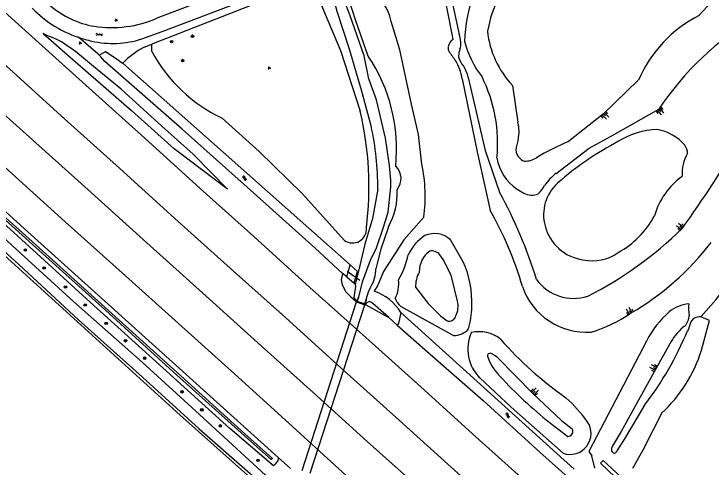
# Model space of a CAD drawing. Extents: x 126000 to 131009, y 393000 to 395500.
# Drawn here: x 126564.3 to 126788.2, y 395173.9 to 395319.3 of the extents above; entities that cross this region are included whole.
import ezdxf

# ---------------------------------------------------------------- set-up
doc = ezdxf.new("R2010")
doc.units = 0
for name, color, linetype in [('gg-afsc-draadraster', 7, 'Continuous'), ('gg-afsc-faunaraster', 7, 'Continuous'), ('gg-knt-BGT kruinlijn', 7, 'Continuous'), ('gg-knt-bovenkant onderkant talud', 7, 'Continuous'), ('gg-knt-bronhoudergrens', 7, 'Continuous'), ('gg-knt-verharding', 7, 'Continuous'), ('gg-kntw-bovenkant insteek waterloop', 7, 'Continuous'), ('gg-kntw-waterlijn', 7, 'Continuous'), ('gg-kwrk-duiker nz buis', 7, 'Continuous'), ('gg-kwrk-duiker nz vlak', 7, 'Continuous'), ('gg-kwrk-uitstroombak niveau min 01', 7, 'Continuous'), ('gt-grn-groengrens', 7, 'Continuous'), ('gt-grn-vlakafsluiter', 7, 'Continuous'), ('gt-symb-boom', 7, 'Continuous'), ('gt-symb-gesloten verharding', 7, 'Continuous'), ('gt-symb-groenvak', 7, 'Continuous'), ('gt-symb-talud symbool', 7, 'Continuous'), ('gt-symb-watersymbool', 7, 'Continuous'), ('gx-grn-maaiveld', 7, 'Continuous')]:
    doc.layers.add(name, color=color, linetype=linetype)

# ---------------------------------------------------------------- blocks, each defined once
blk = doc.blocks.new('gt0-TALUD_1')
at = {"layer": 'gt-symb-talud symbool'}
for p, q in [((-1, -1), (-1, 0)), ((-0.5, -2), (-0.5, 0)), ((0, -1), (0, 0)), ((0.5, -2), (0.5, 0)), ((1, -1), (1, 0))]:
    blk.add_line(p, q, dxfattribs=at)
blk = doc.blocks.new('gt0-WA')
at = {"layer": 'gt-symb-watersymbool'}
for centre, start, end in [((-0.32, 0.02), 28.0725, 151.9275), ((0.43, 0.42), 208.0725, 331.9275), ((-0.32, -0.43), 28.0725, 151.9275), ((0.43, -0.03), 208.0725, 331.9275)]:
    blk.add_arc(centre, 0.425, start, end, dxfattribs=at)
blk = doc.blocks.new('gt0-BOOM')
at = {"layer": 'gt-symb-boom'}
for radius in [0.4, 0.2]:
    blk.add_circle((0, 0), radius, dxfattribs=at)
blk = doc.blocks.new('gt0-GRVAK')
at = {"layer": 'gt-symb-groenvak'}
for p, q in [((-0.11, 0.19), (-0.23, 0.24)), ((-0.18, 0.15), (0.09, 0.15)), ((-0.09, 0.21), (-0.16, 0.32)), ((-0.05, 0.21), (-0.05, 0.39)), ((0, 0.21), (0.06, 0.32)), ((0.01, 0.19), (0.13, 0.24)), ((0.26, -0.05), (0.2, 0.06)), ((0.3, -0.05), (0.3, 0.13)), ((0.35, -0.05), (0.41, 0.06)), ((-0.25, -0.23), (-0.36, -0.18)), ((-0.32, -0.26), (-0.05, -0.26)), ((-0.23, -0.21), (-0.29, -0.1)), ((-0.18, -0.2), (-0.18, -0.02)), ((-0.14, -0.21), (-0.07, -0.1)), ((-0.12, -0.23), (0, -0.18)), ((0.24, -0.07), (0.12, -0.02)), ((0.17, -0.11), (0.44, -0.11)), ((0.37, -0.07), (0.49, -0.02))]:
    blk.add_line(p, q, dxfattribs=at)
blk = doc.blocks.new('gt0-GESVH1')
at = {"layer": 'gt-symb-gesloten verharding'}
for p, q in [((-0.99, -0.26), (0.01, 0.24)), ((0.01, -0.26), (-0.99, 0.24)), ((0.01, 0.24), (1.01, -0.26)), ((1.01, 0.24), (0.01, -0.26))]:
    blk.add_line(p, q, dxfattribs=at)

msp = doc.modelspace()

# ---------------------------------------------------------------- linework, layer by layer
at = {"layer": 'gg-afsc-draadraster'}
msp.add_arc((126640.85, 395351.45), 193.61, 318.0766, 340.9378, dxfattribs=at)
at = {"layer": 'gg-afsc-faunaraster'}
for p, q in [((126606.08, 395308.62), (126608.53, 395309.59)), ((126672.28, 395238.82), (126599.21, 395303.51))]:
    msp.add_line(p, q, dxfattribs=at)
for points in [[(126659.32, 395331.01), (126655.49, 395329.56), (126656.01, 395328.28), (126608.53, 395309.59)], [(126673.6, 395232.89), (126674.66, 395236.7), (126672.28, 395238.82)]]:
    msp.add_lwpolyline(points, dxfattribs=at)
msp.add_arc((126618.81, 395284.34), 27.41, 117.6674, 135.6251, dxfattribs=at)
at = {"layer": 'gg-knt-BGT kruinlijn'}
for p, q in [((126573.67, 395313.04), (126583.24, 395304.67)), ((126583.24, 395304.67), (126602.1, 395288.35)), ((126602.1, 395288.35), (126615.73, 395276.04)), ((126632.84, 395263.11), (126615.73, 395276.04)), ((126735.2, 395189.06), (126742.17, 395183.69))]:
    msp.add_line(p, q, dxfattribs=at)
for points in [[(126705.34, 395311.15), (126705.02, 395312.88), (126702.44, 395325.98), (126701.49, 395330.52)], [(126708.21, 395298.51), (126713.05, 395275.09), (126716.22, 395260.57), (126717.23, 395256.21)], [(126719.69, 395208.94), (126730.98, 395197.53), (126740.18, 395188.86), (126743.61, 395186.16)], [(126764.95, 395165.44), (126753.49, 395176.03), (126752.66, 395175.17), (126775.88, 395153)]]:
    msp.add_lwpolyline(points, dxfattribs=at)
for centre, radius, start, end in [((126707.29, 395308.08), 3.64, 122.2835, 169.9034), ((126706.3, 395308.43), 2.61, 173.7798, 191.9311), ((126708.14, 395309.33), 4.62, 198.0875, 204.9793), ((126737.17, 395328.95), 39.62, 213.0036, 218.38), ((126693.57, 395296.57), 14.76, 7.5424, 31.8199), ((126624.02, 395202.31), 107.67, 15.9115, 30.0414), ((126717.94, 395299.89), 88.58, 300.0889, 322.4561), ((126748.09, 395238.86), 21.69, 198.9081, 274.1354), ((126735.94, 395262.45), 47.27, 286.8597, 303.9541), ((126717.19, 395209.58), 0.828, 77.1544, 191.1546), ((126712.43, 395199.92), 11.58, 51.1336, 64.7046), ((126730.97, 395214.14), 15.33, 197.9136, 221.8201), ((126831.26, 395306.01), 151.34, 222.422, 230.6032), ((126742.08, 395185.39), 1.71, 273.1332, 26.5069)]:
    msp.add_arc(centre, radius, start, end, dxfattribs=at)
at = {"layer": 'gg-knt-bovenkant onderkant talud'}
for p, q in [((126703.61, 395329.83), (126707.24, 395312.75)), ((126724.43, 395296.37), (126726.07, 395284.63)), ((126750.89, 395173.5), (126749.88, 395177.44))]:
    msp.add_line(p, q, dxfattribs=at)
for points in [[(126784.31, 395318.88), (126792.2, 395327.54), (126797.24, 395333.79)], [(126710.21, 395298.95), (126715.64, 395275.49), (126720.26, 395262.12)], [(126764.81, 395298.05), (126753.6, 395287.29), (126742.4, 395278.42)], [(126738.47, 395268.16), (126749.02, 395276.2), (126756.81, 395280.51), (126771.39, 395288.78)], [(126785.08, 395211.35), (126787.69, 395220.93), (126784.91, 395222.09)], [(126779.13, 395218.67), (126779.46, 395219.11), (126779.77, 395219.07)], [(126781.45, 395219.95), (126780.93, 395218.19), (126780.58, 395217.65)], [(126767.52, 395214.5), (126748.87, 395178.92), (126749.88, 395177.44)], [(126774.92, 395213.4), (126770.41, 395205.4), (126763.1, 395192.28), (126759.3, 395185.28), (126756.39, 395180.44)], [(126713.94, 395202.47), (126723.93, 395193.1), (126733.31, 395184.87), (126740.64, 395178.33)], [(126766.75, 395193.77), (126760.34, 395182.97), (126757.95, 395179.05)], [(126772.31, 395191.26), (126766.29, 395179.28), (126762.96, 395173.44)]]:
    msp.add_lwpolyline(points, dxfattribs=at)
for centre, radius, start, end in [((126753.8, 395309.68), 44.78, 139.7066, 178.8108), ((126751.63, 395307.97), 35.73, 152.0339, 170.6286), ((126804, 395280.91), 42.77, 117.4108, 156.3707), ((126852.78, 395234.23), 97.98, 120.8787, 146.1685), ((126700.48, 395309.94), 7.32, 344.5503, 22.6293), ((126746.03, 395316.94), 29.83, 186.0547, 223.594), ((126738.32, 395317.75), 30.15, 193.7154, 218.2424), ((126505.36, 395448.5), 337.69, 324.1, 335.9019), ((126713.49, 395305.55), 6.43, 157.7187, 176.6295), ((126709.78, 395305.86), 2.71, 178.4759, 207.8138), ((126728.99, 395315.95), 24.41, 207.7223, 215.3067), ((126698.76, 395296.09), 11.81, 14.0265, 29.1377), ((126671.73, 395277.79), 47.9, 354.4054, 26.4034), ((126715.64, 395281.51), 10.89, 346.7302, 16.6542), ((126738.94, 395274.58), 13.46, 160.764, 175.8463), ((126782.89, 395186.34), 100.59, 113.7334, 120.3386), ((126729.33, 395275.77), 3.82, 183.1963, 253.0593), ((126733.85, 395275.36), 14.61, 188.8375, 237.0625), ((126728.52, 395278.69), 6.59, 267.3475, 302.6723), ((126749.03, 395253.96), 17.7, 126.6272, 144.325), ((126727.61, 395267.46), 7.72, 310.9367, 335.6904), ((126582.4, 395187.18), 156.91, 17.3984, 28.5281), ((126736.68, 395278.33), 18.66, 234.7123, 242.4199), ((126730.53, 395266.59), 5.41, 242.607, 293.3092), ((126692.88, 395338.36), 122.97, 296.9209, 314.3885), ((126744.05, 395242.72), 14.71, 215.9049, 287.8332), ((126782.29, 395214.22), 12.13, 95.7472, 128.8109), ((126789.95, 395224.62), 9.03, 169.3049, 193.039), ((126797.47, 395198.51), 33.96, 132.1629, 151.9041), ((126775.1, 395222.94), 6.06, 320.3946, 356.6291), ((126784.52, 395218.84), 3.27, 83.2702, 160.2066), ((126723.16, 395211.79), 13.11, 156.5194, 225.3194), ((126713.69, 395206.22), 11.1, 51.4938, 103.3089), ((126688.6, 395254.97), 99.27, 321.9351, 337.9175), ((126790.2, 395205.51), 17.2, 130.0731, 152.6975), ((126808.77, 395292.26), 117.3, 221.2598, 235.0341), ((126741.53, 395224.93), 45.62, 312.427, 342.6849), ((126707.78, 395158.73), 50.39, 36.2321, 47.9232), ((126742.88, 395184.69), 6.74, 250.631, 34.5582), ((126758.22, 395179.56), 2.03, 154.1062, 189.816), ((126757.18, 395179.27), 0.964, 183.2263, 263.1081), ((126756.59, 395179.78), 1.54, 288.1108, 332.0591)]:
    msp.add_arc(centre, radius, start, end, dxfattribs=at)
at = {"layer": 'gg-knt-bronhoudergrens'}
for points in [[(126591.67, 395306.11), (126591.34, 395306.41), (126584.99, 395311.82)], [(126671.15, 395234.93), (126673.58, 395232.91), (126673.6, 395232.89)], [(126673.86, 395232.52), (126674.03, 395231.91), (126673.47, 395228.3), (126673.62, 395228.01), (126673.94, 395227.61), (126673.96, 395227.6)], [(126673.6, 395232.89), (126673.85, 395232.53), (126673.86, 395232.52)]]:
    msp.add_lwpolyline(points, dxfattribs=at)
at = {"layer": 'gg-knt-verharding'}
for points in [[(126669.56, 395340.8), (126627.56, 395324.63), (126610.22, 395317.92)], [(126605.32, 395311.31), (126611.93, 395313.65), (126641.03, 395324.8), (126664.37, 395333.89)]]:
    msp.add_lwpolyline(points, dxfattribs=at)
for centre, radius, start, end in [((126595, 395343.98), 29.04, 229.0459, 260.2423), ((126595.58, 395352.41), 37.46, 261.5439, 293.0049), ((126597.26, 395347.75), 37.98, 251.1428, 257.8954), ((126596.06, 395340.07), 30.22, 257.065, 287.839)]:
    msp.add_arc(centre, radius, start, end, dxfattribs=at)
at = {"layer": 'gg-kntw-bovenkant insteek waterloop'}
for p, q in [((126593.75, 395307.21), (126591.67, 395306.11)), ((126598.1, 395304.28), (126593.75, 395307.21)), ((126598.1, 395304.28), (126599.21, 395303.51)), ((126708.6, 395239.75), (126704.49, 395246.78)), ((126671.15, 395234.93), (126672.28, 395238.82)), ((126688.42, 395225.53), (126705.42, 395216.11)), ((126688.51, 395223.48), (126687.83, 395220)), ((126688.51, 395223.48), (126744.25, 395173.18))]:
    msp.add_line(p, q, dxfattribs=at)
for points in [[(126679, 395283.37), (126675.89, 395294.85), (126671.94, 395308.31), (126668.11, 395320.1), (126665.44, 395330.31)], [(126695.31, 395271.09), (126694.17, 395280.66), (126691.95, 395290.34), (126688.27, 395307.76), (126685.43, 395316.95)], [(126681.13, 395263.11), (126679.39, 395253.68), (126676.98, 395245.38), (126674.9, 395236.78), (126673.86, 395232.52)], [(126695.95, 395254.13), (126689.51, 395246.78), (126682.96, 395236.64), (126681.14, 395232.3), (126680.03, 395230.3)], [(126677.02, 395226.16), (126677.04, 395226.15), (126677.36, 395226.36)]]:
    msp.add_lwpolyline(points, dxfattribs=at)
for centre, radius, start, end in [((126671.65, 395314.53), 13.99, 9.9552, 63.5211), ((126588.38, 395263.59), 92.75, 359.7, 12.3121), ((126646.13, 395260.72), 50.26, 352.4607, 11.9022), ((126703.92, 395236.17), 14.26, 122.4991, 155.6551), ((126699.32, 395241.35), 7.5, 46.3736, 114.0747), ((126665.48, 395247.29), 25.99, 329.2266, 348.3603), ((126678.8, 395226.59), 32.58, 357.7892, 23.8262), ((126676.74, 395232.88), 11.13, 333.9665, 5.7419), ((126675.1, 395215.49), 15.61, 30.796, 71.595), ((126691.89, 395229.71), 5.43, 198.2948, 230.2025), ((126681.3, 395226.15), 30.07, 344.7478, 358.4451), ((126705.54, 395222.52), 6.41, 268.9687, 318.061)]:
    msp.add_arc(centre, radius, start, end, dxfattribs=at)
at = {"layer": 'gg-kntw-waterlijn'}
for points in [[(126675.04, 395228.46), (126676.26, 395233.34), (126678.83, 395240.24), (126680.71, 395244.28), (126682.99, 395250.9), (126684.51, 395255.68), (126685.3, 395263.85), (126685.35, 395265.99), (126684.94, 395270.73), (126683.65, 395279.42), (126680.73, 395291.74), (126678.23, 395298.53), (126676.74, 395305.88), (126672.21, 395318.99), (126669.17, 395326.97), (126667.24, 395331.89)], [(126678.05, 395305.77), (126674.01, 395317.41), (126672.08, 395323.4), (126670.64, 395329.36), (126669.93, 395332.17)], [(126684.54, 395250.99), (126682.07, 395243.78), (126681.06, 395239.68), (126680.56, 395237.52)], [(126706.71, 395227.17), (126704.66, 395235.46), (126702.17, 395240.51), (126701.06, 395242.05)], [(126677.38, 395227.66), (126678.2, 395230.17), (126678.9, 395231.73)], [(126693.26, 395231.58), (126697.28, 395226.36), (126701.29, 395222.39), (126703.46, 395220.86)]]:
    msp.add_lwpolyline(points, dxfattribs=at)
for centre, radius, start, end in [((126633.89, 395275.94), 53.29, 354.1235, 34.0399), ((126771.88, 395256.52), 25.71, 92.3076, 121.5066), ((126768.12, 395267), 15.46, 41.078, 79.8519), ((126803.84, 395191.15), 98.39, 117.4738, 131.3383), ((126775.59, 395274.32), 5.05, 3.0065, 34.1571), ((126791.77, 395268.02), 12.92, 149.4615, 183.5946), ((126683.12, 395266.47), 5.51, 319.7579, 46.7434), ((126792.81, 395247.98), 23.74, 125.9429, 163.8759), ((126748.25, 395254.84), 13.86, 132.7023, 194.8868), ((126666.01, 395261.61), 21.36, 330.1718, 3.5046), ((126744.1, 395268.37), 29.34, 298.9911, 331.953), ((126749.01, 395254.93), 14.62, 194.4783, 262.2178), ((126702.75, 395236.57), 8.29, 126.6318, 180.5787), ((126698.45, 395239.91), 3.37, 39.2668, 101.0919), ((126750.1, 395254.44), 14.33, 257.6199, 305.0195), ((126669.32, 395237.6), 11.24, 328.4773, 359.5797), ((126703.01, 395231.81), 9.75, 151.3455, 181.3691), ((126700.37, 395225.46), 6.57, 332.0187, 15.0618), ((126704.18, 395222.76), 2.03, 249.2133, 349.2831)]:
    msp.add_arc(centre, radius, start, end, dxfattribs=at)
at = {"layer": 'gg-kwrk-duiker nz buis'}
msp.add_line((126671.3, 395236.72), (126675.38, 395233.88), dxfattribs=at)
at = {"layer": 'gg-kwrk-duiker nz vlak'}
for p, q in [((126656.84, 395172.75), (126674.34, 395226.9)), ((126659.4, 395171.95), (126676.96, 395226))]:
    msp.add_line(p, q, dxfattribs=at)
at = {"layer": 'gg-kwrk-uitstroombak niveau min 01'}
for p, q in [((126674.34, 395226.9), (126676.96, 395226)), ((126676.96, 395226), (126677.02, 395226.16))]:
    msp.add_line(p, q, dxfattribs=at)
for points in [[(126675.04, 395228.46), (126674.9, 395228.51), (126674.34, 395226.9)], [(126677.38, 395227.66), (126676.89, 395226.24), (126674.55, 395227.04), (126675.04, 395228.46)], [(126677.02, 395226.16), (126677.52, 395227.61), (126677.38, 395227.66)]]:
    msp.add_lwpolyline(points, dxfattribs=at)
at = {"layer": 'gt-grn-groengrens'}
msp.add_line((126608.58, 395307.24), (126608.53, 395309.59), dxfattribs=at)
for points in [[(126659.32, 395331.01), (126669.12, 395307.54), (126675.47, 395288.16)], [(126670.48, 395246.64), (126656.9, 395261.67), (126643.06, 395275.17), (126631.2, 395285.86)]]:
    msp.add_lwpolyline(points, dxfattribs=at)
for centre, radius, start, end in [((126652.57, 395331.13), 50.06, 208.4975, 244.7256), ((126573.09, 395263.89), 105.21, 352.8031, 13.3331), ((126673.07, 395250.23), 4.43, 234.1922, 6.2544)]:
    msp.add_arc(centre, radius, start, end, dxfattribs=at)
at = {"layer": 'gt-grn-vlakafsluiter'}
msp.add_line((126687.83, 395220), (126687.36, 395219.47), dxfattribs=at)
at = {"layer": 'gx-grn-maaiveld'}
for p, q in [((126671.15, 395234.93), (126669.83, 395236.03)), ((126674.17, 395227.21), (126673.96, 395227.6)), ((126674.17, 395227.21), (126674.34, 395226.9)), ((126676.98, 395226.04), (126676.96, 395226)), ((126677.02, 395226.16), (126676.98, 395226.04)), ((126684.65, 395221.86), (126679.53, 395226.38)), ((126684.65, 395221.86), (126687.36, 395219.47)), ((126649.2, 395176.94), (126617.33, 395205.66)), ((126649.2, 395176.94), (126653.15, 395173.39))]:
    msp.add_line(p, q, dxfattribs=at)
for points in [[(126556.95, 395323.78), (126571.08, 395311.1), (126588.48, 395295.5), (126606.32, 395279.41), (126624.13, 395263.31), (126641.33, 395247.85), (126659.29, 395231.57), (126677.26, 395215.48), (126695.04, 395199.49), (126712.66, 395183.54), (126730.28, 395167.72), (126740.84, 395158.19)], [(126733.2, 395148.32), (126722.46, 395157.86), (126704.72, 395173.82), (126687.05, 395189.8), (126669.26, 395205.78), (126651.54, 395221.92), (126633.87, 395237.66), (126616.01, 395253.67), (126598.14, 395269.84), (126580.56, 395285.66), (126562.96, 395301.63), (126540.74, 395321.39)], [(126570.11, 395321.2), (126570.95, 395320.36), (126571.82, 395319.56), (126572.71, 395318.78), (126573.62, 395318.03), (126574.56, 395317.31), (126575.52, 395316.62), (126576.08, 395316.24), (126576.5, 395315.95), (126577, 395315.63), (126577.5, 395315.32), (126578.52, 395314.72), (126579.56, 395314.16), (126580.62, 395313.62), (126581.69, 395313.12), (126582.77, 395312.65), (126583.87, 395312.22), (126584.99, 395311.82)], [(126529.99, 395315.16), (126536.2, 395309.58), (126553.53, 395293.82), (126571.33, 395277.92), (126589.13, 395261.96), (126606.97, 395245.88), (126624.8, 395229.84), (126642.62, 395213.74), (126660.41, 395197.8), (126677.77, 395182.12), (126695.58, 395166.1), (126713.16, 395150.3), (126725.89, 395138.88)], [(126718.15, 395128.88), (126705.24, 395140.36), (126687.59, 395156.41), (126669.84, 395172.25), (126652.57, 395187.98), (126635.09, 395203.79), (126617.09, 395220.01), (126599.06, 395236.23), (126580.71, 395252.55), (126563.6, 395268.09), (126545.3, 395284.65), (126530.09, 395298.31), (126512.85, 395313.41)], [(126577.67, 395311.32), (126575.76, 395312.07), (126575.41, 395312.21), (126573.67, 395313.04)], [(126632.84, 395263.11), (126621.8, 395274.27), (126611.8, 395283.28), (126598.69, 395295.21), (126589.85, 395302.49), (126584.04, 395307.3), (126579.52, 395310.33), (126577.67, 395311.32)], [(126503.01, 395307.81), (126503.5, 395307.36), (126506.11, 395304.59), (126508.07, 395302.12), (126510.54, 395298.81), (126513.81, 395292.78), (126516.59, 395287.72), (126519.62, 395282.47), (126520.92, 395280.55), (126522.16, 395279.03), (126523.36, 395277.68), (126524.57, 395276.32), (126533.67, 395268), (126547.51, 395255.48), (126565.9, 395238.88), (126585.05, 395221.18), (126605.61, 395202.71), (126623.83, 395186.18), (126640.12, 395171.78), (126646.63, 395166.02), (126653.75, 395159.74)], [(126669.83, 395236.03), (126660.99, 395244.14), (126642.19, 395261.01), (126618.28, 395282.35), (126593.49, 395304.09), (126592.25, 395305.59), (126591.67, 395306.11)], [(126649.2, 395176.94), (126649.18, 395176.42), (126649, 395175.94), (126648.23, 395174.77), (126647.62, 395174.27), (126633.64, 395186.28), (126611.03, 395206.65), (126588.75, 395226.83), (126565.56, 395247.97), (126546.1, 395265.68), (126527.93, 395281.95), (126520.58, 395289.67), (126519.7, 395292.06), (126519.18, 395296.45)], [(126651.04, 395160.81), (126617.65, 395190.52), (126523.35, 395276.12), (126519.3, 395280.65), (126516.09, 395286.36), (126512.75, 395292.42), (126482.89, 395286.58)], [(126617.33, 395205.66), (126593.5, 395227.18), (126569.83, 395248.43), (126546.65, 395269.25), (126531.05, 395283.38), (126526.59, 395287.54), (126522.53, 395291.98)], [(126703.82, 395122.37), (126686.09, 395137.92), (126674.87, 395147.94), (126670.98, 395151.4), (126668.24, 395153.43), (126664.72, 395155.91), (126662.87, 395157.18), (126661.87, 395157.74), (126659.87, 395159), (126658.62, 395159.73), (126645.13, 395171.33), (126623.9, 395190.72), (126605.42, 395207.5), (126583.58, 395226.96), (126563.87, 395244.87), (126549.05, 395258.73), (126536.55, 395269.76), (126531.29, 395274.51)], [(126547.06, 395266.98), (126571.2, 395245.32), (126594.63, 395224.15), (126617.84, 395203.14), (126638.46, 395184.55), (126647.33, 395176.67), (126646.91, 395176.29), (126640.36, 395182.09)], [(126640.36, 395182.09), (126615.48, 395204.49), (126593.71, 395224.19), (126570.22, 395245.34), (126549.03, 395264.34)], [(126669.83, 395236.03), (126669.38, 395234), (126669.69, 395232.37), (126670.89, 395230.16), (126672.44, 395228.48), (126674.02, 395227.29), (126674.17, 395227.21)], [(126676.98, 395226.04), (126677.28, 395225.92), (126684.65, 395221.86)], [(126679.53, 395226.38), (126679.1, 395226.7), (126678.62, 395226.89), (126678.22, 395226.88), (126677.71, 395226.68), (126677.36, 395226.36)], [(126687.36, 395219.47), (126696.23, 395211.64), (126714.96, 395195.22)], [(126747.11, 395166.3), (126733.17, 395178.61), (126714.96, 395195.22)]]:
    msp.add_lwpolyline(points, dxfattribs=at)

# ---------------------------------------------------------------- block references
at = {"layer": 'gt-symb-boom'}
for p in [(126614.93, 395310.43), (126621.65, 395312.17), (126618.46, 395304.36), (126567.96, 395243.54), (126574, 395237.8), (126580.86, 395231.68), (126587.19, 395225.91), (126593.92, 395220.03), (126600.11, 395214.42), (126606.25, 395208.83), (126618.25, 395198.02), (126624.64, 395192.24), (126630.6, 395187.1), (126642.69, 395176.05)]:
    msp.add_blockref('gt0-BOOM', p, dxfattribs=at)
at = {"layer": 'gt-symb-gesloten verharding', "rotation": -4.530520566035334}
msp.add_blockref('gt0-GESVH1', (126591.69, 395312.72), dxfattribs=at)
at = {"layer": 'gt-symb-groenvak'}
for p in [(126597.11, 395317.38), (126585.58, 395310.03), (126646.25, 395301.99)]:
    msp.add_blockref('gt0-GRVAK', p, dxfattribs=at)
at = {"layer": 'gt-symb-talud symbool'}
for p, xscale, yscale, rotation in [((126771.39, 395288.78), 0.999527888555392, 0.9995278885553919, 38.33752289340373), ((126753.6, 395287.29), 1.0000739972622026, 1.0000739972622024, 43.7845717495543), ((126778.9, 395250.49), 0.9999569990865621, 0.9999569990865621, -131.83814925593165), ((126762.34, 395223.25), 0.9995248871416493, 0.9995248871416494, -148.5840212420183), ((126770.41, 395205.4), 1.0005223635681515, 1.0005223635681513, -119.12691210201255), ((126730.98, 395197.53), 0.9998649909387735, 0.9998649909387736, 134.6758406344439)]:
    msp.add_blockref('gt0-TALUD_1', p, dxfattribs=dict(at, xscale=xscale, yscale=yscale, rotation=rotation))
at = {"layer": 'gt-symb-watersymbool'}
for p, rotation in [((126638.3, 395266.65), -41.514619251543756), ((126722.81, 395190.53), -41.51461925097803)]:
    msp.add_blockref('gt0-WA', p, dxfattribs=dict(at, rotation=rotation))

doc.saveas('drawing.dxf')
